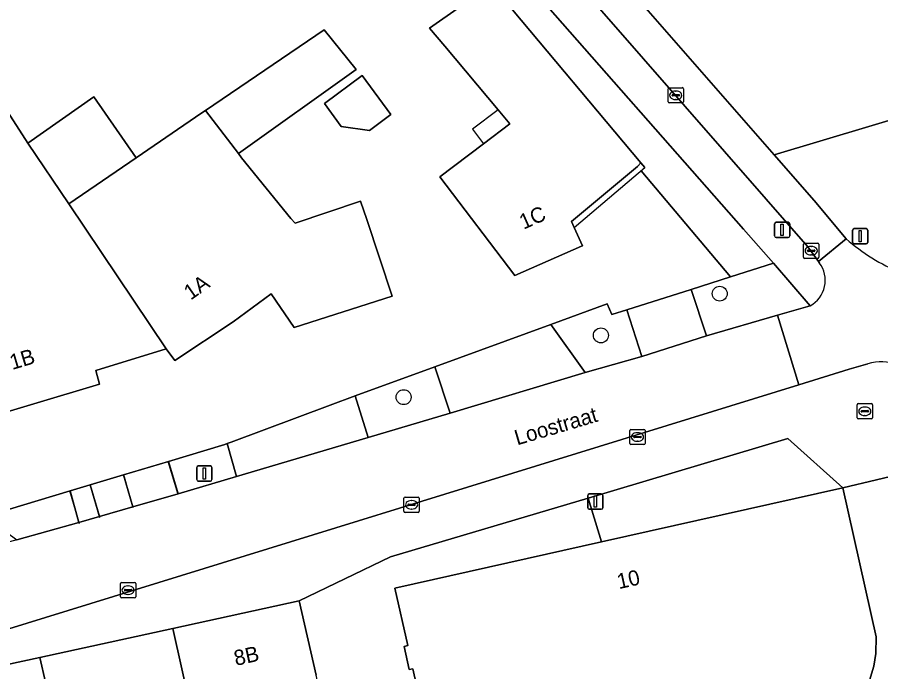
# Model space of a CAD drawing. Extents: x 162879 to 165540, y 384011 to 385181.
# Drawn here: x 164377.5 to 164434.1, y 384550 to 384592.9 of the extents above; entities that cross this region are included whole.
import ezdxf

# ---------------------------------------------------------------- set-up
doc = ezdxf.new("R2010")
doc.units = 0
for name, color, linetype in [('IMGEO_Boom', 7, 'Continuous'), ('IMGEO_Erf', 7, 'Continuous'), ('IMGEO_Fietspad_open', 7, 'Continuous'), ('IMGEO_Groenvoorziening', 7, 'Continuous'), ('IMGEO_Hek', 7, 'Continuous'), ('IMGEO_Kolk', 7, 'Continuous'), ('IMGEO_Lichtmast', 7, 'Continuous'), ('IMGEO_Openbare_ruimte_label', 7, 'Continuous'), ('IMGEO_Pand', 7, 'Continuous'), ('IMGEO_Pand_nummerreeks', 7, 'Continuous'), ('IMGEO_Pand_overbouw', 7, 'Continuous'), ('IMGEO_Rijbaan_lokaal_gesloten', 7, 'Continuous'), ('IMGEO_Verkeersbordpaal', 7, 'Continuous'), ('IMGEO_Voetpad_open', 7, 'Continuous')]:
    doc.layers.add(name, color=color, linetype=linetype)

msp = doc.modelspace()

# ---------------------------------------------------------------- linework, layer by layer
at = {"layer": 'IMGEO_Boom'}
for centre in [(164423.527, 384574.764), (164415.745, 384572.029), (164402.832, 384567.983)]:
    msp.add_circle(centre, 0.489, dxfattribs=at)
at = {"layer": 'IMGEO_Erf'}
for points in [[(164391.741, 384626.106), (164394.068, 384623.372), (164393.707, 384623.057), (164395.199, 384621.35), (164398.377, 384617.713), (164399.23, 384616.737), (164418.568, 384594.61), (164418.078, 384594.182), (164427.093, 384583.867), (164439.703, 384587.637), (164455.427, 384592.338), (164500, 384604.454), (164549.573, 384618.387)], [(164375.858, 384560.295), (164380.992, 384561.84), (164382.302, 384562.235), (164384.493, 384562.893), (164387.431, 384563.778), (164391.129, 384564.89), (164391.271, 384564.943), (164391.547, 384565.046), (164398.012, 384567.457), (164399.667, 384568.063), (164404.871, 384569.965), (164412.48, 384572.749), (164416.162, 384574.089), (164416.471, 384573.395), (164417.442, 384573.704), (164421.654, 384575.042), (164424.241, 384575.864), (164418.378, 384582.813), (164418.628, 384583.024), (164418.37, 384583.325), (164418.136, 384583.1), (164413.824, 384579.48), (164413.992, 384579.102), (164414.535, 384577.891), (164414.478, 384577.866), (164410.116, 384575.945), (164405.203, 384582.41), (164408.069, 384584.588), (164409.783, 384585.891), (164409.011, 384586.812), (164405.528, 384590.966), (164404.523, 384592.164), (164408.589, 384595.018)], [(164375.144, 384589.391), (164378.237, 384584.631), (164382.554, 384587.647), (164385.331, 384583.671), (164389.618, 384586.601), (164389.861, 384586.767), (164397.621, 384592.045), (164399.715, 384589.437), (164392.012, 384583.939), (164392.22, 384583.666), (164395.457, 384579.696), (164395.721, 384579.372), (164400.01, 384580.831), (164400.42, 384579.623), (164402.088, 384574.602), (164395.658, 384572.551), (164394.153, 384574.743), (164391.672, 384572.928), (164387.855, 384570.38), (164387.287, 384571.149), (164382.677, 384569.735), (164382.927, 384568.841), (164374.307, 384566.268)], [(164435.989, 384563.099), (164431.587, 384562.049), (164433.773, 384552.29), (164433.738, 384551.185), (164433.609, 384550.37), (164433.074, 384548.547)], [(164404.437, 384545.719), (164403.436, 384550.19), (164403.198, 384550.136), (164402.857, 384551.66), (164403.103, 384551.715), (164402.26, 384555.48), (164415.791, 384558.511), (164414.917, 384561.369), (164401.975, 384557.515), (164395.992, 384554.638), (164397.109, 384549.765)], [(164380.119, 384546.087), (164379.007, 384550.936), (164375.651, 384550.214)]]:
    msp.add_lwpolyline(points, dxfattribs=at)
msp.add_lwpolyline([(164400.12, 384589.047), (164402.004, 384586.499), (164400.602, 384585.462), (164398.75, 384585.719), (164397.643, 384587.216)], close=True, dxfattribs=at)
at = {"layer": 'IMGEO_Fietspad_open'}
msp.add_lwpolyline([(164418.078, 384594.182), (164404.035, 384610.25), (164402.314, 384608.718), (164429.286, 384577.838), (164429.988, 384576.87), (164431.808, 384578.35), (164429.719, 384580.862), (164427.093, 384583.867)], close=True, dxfattribs=at)
at = {"layer": 'IMGEO_Groenvoorziening'}
for points in [[(164410.838, 384595.218), (164409.395, 384594.054), (164418.37, 384583.325), (164418.628, 384583.024), (164418.378, 384582.813), (164424.241, 384575.864), (164427.049, 384576.756), (164425.088, 384578.989)], [(164427.049, 384576.756), (164424.241, 384575.864), (164421.654, 384575.042), (164422.659, 384571.99), (164427.299, 384573.345), (164429.447, 384573.973)], [(164417.442, 384573.704), (164416.471, 384573.395), (164416.162, 384574.089), (164412.48, 384572.749), (164414.711, 384569.595), (164418.418, 384570.637)], [(164404.871, 384569.965), (164399.667, 384568.063), (164400.519, 384565.336), (164405.884, 384566.935)], [(164391.271, 384564.943), (164391.129, 384564.89), (164387.431, 384563.778), (164388.061, 384561.657), (164391.889, 384562.782)], [(164384.493, 384562.893), (164382.302, 384562.235), (164382.918, 384560.157), (164385.108, 384560.796)], [(164380.992, 384561.84), (164375.858, 384560.295), (164376.037, 384559.702), (164377.506, 384558.632), (164381.569, 384559.781)]]:
    msp.add_lwpolyline(points, close=True, dxfattribs=at)
msp.add_lwpolyline([(164440.812, 384583.848), (164439.703, 384587.637), (164427.093, 384583.867), (164429.719, 384580.862), (164431.808, 384578.35)], dxfattribs=at)
msp.add_arc((164440.199, 384587.907), 12.718, 228.7159, 247.6308, dxfattribs=at)
at = {"layer": 'IMGEO_Hek'}
for points in [[(164405.884, 384566.935), (164404.871, 384569.965)], [(164400.519, 384565.336), (164399.667, 384568.063)], [(164391.889, 384562.782), (164391.271, 384564.943)], [(164388.069, 384561.606), (164387.408, 384563.771)], [(164385.136, 384560.734), (164384.512, 384562.899)], [(164381.618, 384559.69), (164380.981, 384561.837)], [(164382.933, 384560.08), (164382.302, 384562.235)]]:
    msp.add_lwpolyline(points, dxfattribs=at)
at = {"layer": 'IMGEO_Kolk'}
for p, q in [((164420.144, 384587.331), (164420.144, 384588.183)), ((164420.219, 384588.257), (164421.071, 384588.257)), ((164420.632, 384588.037), (164420.657, 384588.037)), ((164421.145, 384588.183), (164421.145, 384587.331)), ((164420.403, 384587.751), (164420.403, 384587.763)), ((164420.841, 384587.714), (164420.443, 384587.714)), ((164420.446, 384587.8), (164420.844, 384587.8)), ((164420.655, 384587.477), (164420.63, 384587.477)), ((164420.887, 384587.763), (164420.887, 384587.751)), ((164421.071, 384587.257), (164420.219, 384587.257)), ((164429.016, 384577.151), (164429.016, 384578.003)), ((164429.091, 384578.077), (164429.943, 384578.077)), ((164429.504, 384577.857), (164429.529, 384577.857)), ((164430.017, 384578.003), (164430.017, 384577.151)), ((164429.275, 384577.571), (164429.275, 384577.583)), ((164429.713, 384577.534), (164429.315, 384577.534)), ((164429.318, 384577.62), (164429.716, 384577.62)), ((164429.527, 384577.297), (164429.502, 384577.297)), ((164429.759, 384577.583), (164429.759, 384577.571)), ((164429.943, 384577.077), (164429.091, 384577.077)), ((164432.525, 384566.633), (164432.525, 384567.485)), ((164432.6, 384567.559), (164433.452, 384567.559)), ((164433.526, 384567.485), (164433.526, 384566.633)), ((164432.784, 384567.053), (164432.784, 384567.065)), ((164433.222, 384567.016), (164432.824, 384567.016)), ((164432.827, 384567.102), (164433.225, 384567.102)), ((164433.013, 384567.339), (164433.038, 384567.339)), ((164433.268, 384567.065), (164433.268, 384567.053)), ((164433.452, 384566.559), (164432.6, 384566.559)), ((164433.036, 384566.779), (164433.011, 384566.779)), ((164417.638, 384564.948), (164417.638, 384565.8)), ((164417.713, 384565.874), (164418.565, 384565.874)), ((164418.639, 384565.8), (164418.639, 384564.948)), ((164417.897, 384565.368), (164417.897, 384565.38)), ((164418.335, 384565.331), (164417.937, 384565.331)), ((164417.94, 384565.417), (164418.338, 384565.417)), ((164418.126, 384565.654), (164418.151, 384565.654)), ((164418.381, 384565.38), (164418.381, 384565.368)), ((164418.565, 384564.874), (164417.713, 384564.874)), ((164418.149, 384565.094), (164418.124, 384565.094)), ((164402.854, 384560.505), (164402.854, 384561.357)), ((164402.929, 384561.431), (164403.781, 384561.431)), ((164403.855, 384561.357), (164403.855, 384560.505)), ((164403.113, 384560.925), (164403.113, 384560.937)), ((164403.551, 384560.888), (164403.153, 384560.888)), ((164403.156, 384560.974), (164403.554, 384560.974)), ((164403.342, 384561.211), (164403.367, 384561.211)), ((164403.597, 384560.937), (164403.597, 384560.925)), ((164403.781, 384560.431), (164402.929, 384560.431)), ((164403.365, 384560.651), (164403.34, 384560.651)), ((164384.29, 384554.914), (164384.29, 384555.766)), ((164384.365, 384555.84), (164385.217, 384555.84)), ((164384.778, 384555.62), (164384.803, 384555.62)), ((164385.291, 384555.766), (164385.291, 384554.914)), ((164384.549, 384555.334), (164384.549, 384555.346)), ((164384.987, 384555.297), (164384.589, 384555.297)), ((164384.592, 384555.383), (164384.99, 384555.383)), ((164384.801, 384555.06), (164384.776, 384555.06)), ((164385.033, 384555.346), (164385.033, 384555.334)), ((164385.217, 384554.84), (164384.365, 384554.84))]:
    msp.add_line(p, q, dxfattribs=at)
for points in [[(164420.144, 384587.331), (164420.144, 384588.183)], [(164420.219, 384588.257), (164421.071, 384588.257)], [(164421.145, 384588.183), (164421.145, 384587.331)], [(164421.071, 384587.257), (164420.219, 384587.257)], [(164429.016, 384577.151), (164429.016, 384578.003)], [(164429.091, 384578.077), (164429.943, 384578.077)], [(164430.017, 384578.003), (164430.017, 384577.151)], [(164429.943, 384577.077), (164429.091, 384577.077)], [(164432.525, 384566.633), (164432.525, 384567.485)], [(164432.6, 384567.559), (164433.452, 384567.559)], [(164433.526, 384567.485), (164433.526, 384566.633)], [(164433.452, 384566.559), (164432.6, 384566.559)], [(164417.638, 384564.948), (164417.638, 384565.8)], [(164417.713, 384565.874), (164418.565, 384565.874)], [(164418.639, 384565.8), (164418.639, 384564.948)], [(164418.565, 384564.874), (164417.713, 384564.874)], [(164402.854, 384560.505), (164402.854, 384561.357)], [(164402.929, 384561.431), (164403.781, 384561.431)], [(164403.855, 384561.357), (164403.855, 384560.505)], [(164403.781, 384560.431), (164402.929, 384560.431)], [(164384.29, 384554.914), (164384.29, 384555.766)], [(164384.365, 384555.84), (164385.217, 384555.84)], [(164385.291, 384555.766), (164385.291, 384554.914)], [(164385.217, 384554.84), (164384.365, 384554.84)]]:
    msp.add_lwpolyline(points, dxfattribs=at)
for centre, radius, start, end in [((164420.221, 384588.181), 0.0765, 91.552, 178.448), ((164420.221, 384588.181), 0.0765, 91.552, 178.448), ((164421.069, 384588.181), 0.0765, 1.552, 88.448), ((164421.069, 384588.181), 0.0765, 1.552, 88.448), ((164420.221, 384587.333), 0.0765, 181.552, 268.448), ((164420.221, 384587.333), 0.0765, 181.552, 268.448), ((164420.443, 384587.76), 0.0403, 85.8775, 175.7526), ((164420.44, 384587.75), 0.0366, 178.938, 274.7102), ((164420.844, 384587.757), 0.043, 264.8664, 352.4533), ((164420.848, 384587.762), 0.0386, 1.7309, 96.639), ((164421.069, 384587.333), 0.0765, 271.552, 358.448), ((164421.069, 384587.333), 0.0765, 271.552, 358.448), ((164429.093, 384578.001), 0.0765, 91.552, 178.448), ((164429.093, 384578.001), 0.0765, 91.552, 178.448), ((164429.941, 384578.001), 0.0765, 1.552, 88.448), ((164429.941, 384578.001), 0.0765, 1.552, 88.448), ((164429.093, 384577.153), 0.0765, 181.552, 268.448), ((164429.093, 384577.153), 0.0765, 181.552, 268.448), ((164429.315, 384577.58), 0.0403, 85.8775, 175.7526), ((164429.312, 384577.57), 0.0366, 178.938, 274.7102), ((164429.716, 384577.577), 0.043, 264.8664, 352.4533), ((164429.72, 384577.582), 0.0386, 1.7309, 96.639), ((164429.941, 384577.153), 0.0765, 271.552, 358.448), ((164429.941, 384577.153), 0.0765, 271.552, 358.448), ((164432.602, 384567.483), 0.0765, 91.552, 178.448), ((164432.602, 384567.483), 0.0765, 91.552, 178.448), ((164433.45, 384567.483), 0.0765, 1.552, 88.448), ((164433.45, 384567.483), 0.0765, 1.552, 88.448), ((164432.824, 384567.062), 0.0403, 85.8775, 175.7526), ((164432.821, 384567.052), 0.0366, 178.938, 274.7102), ((164433.225, 384567.059), 0.043, 264.8664, 352.4533), ((164433.229, 384567.064), 0.0386, 1.7309, 96.639), ((164432.602, 384566.635), 0.0765, 181.552, 268.448), ((164432.602, 384566.635), 0.0765, 181.552, 268.448), ((164433.45, 384566.635), 0.0765, 271.552, 358.448), ((164433.45, 384566.635), 0.0765, 271.552, 358.448), ((164417.715, 384565.798), 0.0765, 91.552, 178.448), ((164417.715, 384565.798), 0.0765, 91.552, 178.448), ((164418.563, 384565.798), 0.0765, 1.552, 88.448), ((164418.563, 384565.798), 0.0765, 1.552, 88.448), ((164417.937, 384565.377), 0.0403, 85.8775, 175.7526), ((164417.934, 384565.367), 0.0366, 178.938, 274.7102), ((164418.338, 384565.374), 0.043, 264.8664, 352.4533), ((164418.342, 384565.379), 0.0386, 1.7309, 96.639), ((164417.715, 384564.95), 0.0765, 181.552, 268.448), ((164417.715, 384564.95), 0.0765, 181.552, 268.448), ((164418.563, 384564.95), 0.0765, 271.552, 358.448), ((164418.563, 384564.95), 0.0765, 271.552, 358.448), ((164402.931, 384561.355), 0.0765, 91.552, 178.448), ((164402.931, 384561.355), 0.0765, 91.552, 178.448), ((164403.779, 384561.355), 0.0765, 1.552, 88.448), ((164403.779, 384561.355), 0.0765, 1.552, 88.448), ((164403.153, 384560.934), 0.0403, 85.8775, 175.7526), ((164403.15, 384560.924), 0.0366, 178.938, 274.7102), ((164403.554, 384560.931), 0.043, 264.8664, 352.4533), ((164403.558, 384560.936), 0.0386, 1.7309, 96.639), ((164402.931, 384560.507), 0.0765, 181.552, 268.448), ((164402.931, 384560.507), 0.0765, 181.552, 268.448), ((164403.779, 384560.507), 0.0765, 271.552, 358.448), ((164403.779, 384560.507), 0.0765, 271.552, 358.448), ((164384.367, 384555.764), 0.0765, 91.552, 178.448), ((164384.367, 384555.764), 0.0765, 91.552, 178.448), ((164385.215, 384555.764), 0.0765, 1.552, 88.448), ((164385.215, 384555.764), 0.0765, 1.552, 88.448), ((164384.589, 384555.343), 0.0403, 85.8775, 175.7526), ((164384.586, 384555.333), 0.0366, 178.938, 274.7102), ((164384.99, 384555.34), 0.043, 264.8664, 352.4533), ((164384.994, 384555.345), 0.0386, 1.7309, 96.639), ((164384.367, 384554.916), 0.0765, 181.552, 268.448), ((164384.367, 384554.916), 0.0765, 181.552, 268.448), ((164385.215, 384554.916), 0.0765, 271.552, 358.448), ((164385.215, 384554.916), 0.0765, 271.552, 358.448)]:
    msp.add_arc(centre, radius, start, end, dxfattribs=at)
for centre, major_axis, ratio, start_param, end_param in [((164420.631, 384587.757), (-0.387, 0.002), 0.722429, 4.712389, 7.853982), ((164420.656, 384587.757), (-0.39, 0.002), 0.717154, 1.570796, 4.712389), ((164429.503, 384577.577), (-0.387, 0.002), 0.722429, 4.712389, 7.853982), ((164429.528, 384577.577), (-0.39, 0.002), 0.717154, 1.570796, 4.712389), ((164433.012, 384567.059), (-0.387, 0.002), 0.722429, 4.712389, 7.853982), ((164433.037, 384567.059), (-0.39, 0.002), 0.717154, 1.570796, 4.712389), ((164418.125, 384565.374), (-0.387, 0.002), 0.722429, 4.712389, 7.853982), ((164418.15, 384565.374), (-0.39, 0.002), 0.717154, 1.570796, 4.712389), ((164403.341, 384560.931), (-0.387, 0.002), 0.722429, 4.712389, 7.853982), ((164403.366, 384560.931), (-0.39, 0.002), 0.717154, 1.570796, 4.712389), ((164384.777, 384555.34), (-0.387, 0.002), 0.722429, 4.712389, 7.853982), ((164384.802, 384555.34), (-0.39, 0.002), 0.717154, 1.570796, 4.712389)]:
    msp.add_ellipse(centre, major_axis=major_axis, ratio=ratio, start_param=start_param, end_param=end_param, dxfattribs=at)
at = {"layer": 'IMGEO_Lichtmast'}
for p, q in [((164427.216, 384579.442), (164428.006, 384579.442)), ((164428.006, 384579.442), (164427.216, 384579.442)), ((164427.116, 384578.542), (164427.116, 384579.342)), ((164427.116, 384579.342), (164427.116, 384578.542)), ((164428.106, 384579.342), (164428.106, 384578.542)), ((164428.106, 384578.542), (164428.106, 384579.342)), ((164428.006, 384578.442), (164427.216, 384578.442)), ((164427.216, 384578.442), (164428.006, 384578.442)), ((164389.29, 384562.58), (164389.29, 384563.38)), ((164389.29, 384563.38), (164389.29, 384562.58)), ((164389.39, 384563.48), (164390.18, 384563.48)), ((164390.18, 384563.48), (164389.39, 384563.48)), ((164390.28, 384563.38), (164390.28, 384562.58)), ((164390.28, 384562.58), (164390.28, 384563.38)), ((164390.18, 384562.48), (164389.39, 384562.48)), ((164389.39, 384562.48), (164390.18, 384562.48)), ((164414.883, 384560.743), (164414.883, 384561.543)), ((164414.883, 384561.543), (164414.883, 384560.743)), ((164414.983, 384561.643), (164415.773, 384561.643)), ((164415.773, 384561.643), (164414.983, 384561.643)), ((164415.873, 384561.543), (164415.873, 384560.743)), ((164415.873, 384560.743), (164415.873, 384561.543)), ((164415.773, 384560.643), (164414.983, 384560.643)), ((164414.983, 384560.643), (164415.773, 384560.643))]:
    msp.add_line(p, q, dxfattribs=at)
for points in [[(164427.536, 384579.317), (164427.686, 384579.317), (164427.686, 384578.567), (164427.536, 384578.567), (164427.536, 384579.317)], [(164389.71, 384563.355), (164389.86, 384563.355), (164389.86, 384562.605), (164389.71, 384562.605), (164389.71, 384563.355)], [(164415.303, 384561.518), (164415.453, 384561.518), (164415.453, 384560.768), (164415.303, 384560.768), (164415.303, 384561.518)]]:
    msp.add_lwpolyline(points, dxfattribs=at)
for centre, start, end in [((164427.216, 384579.342), 90, 180), ((164427.216, 384579.342), 90, 180), ((164428.006, 384579.342), 0, 90), ((164428.006, 384579.342), 360, 90), ((164427.216, 384578.542), 180, 270), ((164427.216, 384578.542), 180, 270), ((164428.006, 384578.542), 270, 0), ((164428.006, 384578.542), 270, 0), ((164389.39, 384563.38), 90, 180), ((164389.39, 384563.38), 90, 180), ((164390.18, 384563.38), 0, 90), ((164390.18, 384563.38), 360, 90), ((164389.39, 384562.58), 180, 270), ((164389.39, 384562.58), 180, 270), ((164390.18, 384562.58), 270, 0), ((164390.18, 384562.58), 270, 0), ((164414.983, 384561.543), 90, 180), ((164414.983, 384561.543), 90, 180), ((164415.773, 384561.543), 0, 90), ((164415.773, 384561.543), 360, 90), ((164414.983, 384560.743), 180, 270), ((164414.983, 384560.743), 180, 270), ((164415.773, 384560.743), 270, 0), ((164415.773, 384560.743), 270, 0)]:
    msp.add_arc(centre, 0.1, start, end, dxfattribs=at)
at = {"layer": 'IMGEO_Pand'}
for points in [[(164409.395, 384594.054), (164408.589, 384595.018), (164404.523, 384592.164), (164405.528, 384590.966), (164409.011, 384586.812), (164409.783, 384585.891), (164408.069, 384584.588), (164405.203, 384582.41), (164410.116, 384575.945), (164414.478, 384577.866), (164414.535, 384577.891), (164413.992, 384579.102), (164413.824, 384579.48), (164418.136, 384583.1), (164418.37, 384583.325)], [(164392.012, 384583.939), (164399.715, 384589.437), (164397.621, 384592.045), (164389.861, 384586.767)], [(164378.237, 384584.631), (164375.144, 384589.391), (164373.989, 384586.583), (164372.087, 384581.958), (164373.518, 384579.807), (164376.223, 384575.739), (164371.905, 384574.431), (164373.175, 384570.123), (164372.398, 384569.321), (164372.932, 384567.459), (164374.035, 384567.211), (164374.307, 384566.268), (164382.927, 384568.841), (164382.677, 384569.735), (164387.287, 384571.149), (164380.91, 384580.649)], [(164398.75, 384585.719), (164400.602, 384585.462), (164402.004, 384586.499), (164400.12, 384589.047), (164397.643, 384587.216)], [(164378.237, 384584.631), (164380.91, 384580.649), (164385.331, 384583.671), (164382.554, 384587.647)], [(164380.91, 384580.649), (164387.287, 384571.149), (164387.855, 384570.38), (164391.672, 384572.928), (164394.153, 384574.743), (164395.658, 384572.551), (164402.088, 384574.602), (164400.42, 384579.623), (164400.01, 384580.831), (164395.721, 384579.372), (164395.457, 384579.696), (164392.22, 384583.666), (164392.012, 384583.939), (164389.861, 384586.767), (164389.618, 384586.601), (164385.331, 384583.671)], [(164431.587, 384562.049), (164415.791, 384558.511), (164402.26, 384555.48), (164403.103, 384551.715), (164402.857, 384551.66), (164403.198, 384550.136), (164403.436, 384550.19), (164404.437, 384545.719), (164418.438, 384548.855), (164419.065, 384547.286), (164420.151, 384545.592), (164421.705, 384544.565), (164422.786, 384544.5), (164425.501, 384544.655), (164427.312, 384544.603), (164428.967, 384544.823), (164429.756, 384545.146), (164430.454, 384545.603), (164433.074, 384548.547), (164433.609, 384550.37), (164433.738, 384551.185), (164433.773, 384552.29)], [(164397.109, 384549.765), (164395.992, 384554.638), (164387.714, 384552.838), (164389.531, 384544.716), (164390.22, 384541.635), (164390.331, 384541.14), (164394.251, 384542.037), (164393.434, 384545.609), (164397.812, 384546.611)], [(164387.714, 384552.838), (164379.007, 384550.936), (164380.119, 384546.087), (164380.887, 384542.733), (164381.581, 384539.703), (164390.22, 384541.635), (164389.531, 384544.716)]]:
    msp.add_lwpolyline(points, close=True, dxfattribs=at)
at = {"layer": 'IMGEO_Pand_overbouw'}
for points in [[(164408.069, 384584.588), (164409.783, 384585.891), (164409.011, 384586.812), (164407.343, 384585.544)], [(164418.37, 384583.325), (164418.136, 384583.1), (164413.824, 384579.48), (164413.992, 384579.102), (164418.628, 384583.024)]]:
    msp.add_lwpolyline(points, close=True, dxfattribs=at)
at = {"layer": 'IMGEO_Rijbaan_lokaal_gesloten'}
for points in [[(164431.808, 384578.35), (164429.988, 384576.87), (164430.06, 384576.771)], [(164429.447, 384573.973), (164427.299, 384573.345), (164428.697, 384568.797), (164432.004, 384569.82), (164433.228, 384570.172)], [(164428.697, 384568.797), (164427.299, 384573.345), (164422.659, 384571.99), (164418.418, 384570.637), (164414.711, 384569.595), (164405.884, 384566.935), (164400.519, 384565.336), (164391.889, 384562.782), (164388.061, 384561.657), (164385.108, 384560.796), (164382.918, 384560.157), (164381.569, 384559.781), (164377.506, 384558.632), (164376.553, 384558.382), (164374.599, 384557.869)], [(164373.701, 384551.792), (164428.697, 384568.797)]]:
    msp.add_lwpolyline(points, dxfattribs=at)
for centre, radius, start, end in [((164440.199, 384587.907), 12.718, 228.7159, 247.6308), ((164428.547, 384575.636), 1.891, 298.4196, 36.8656), ((164434.154, 384566.673), 3.619, 43.0133, 104.8165)]:
    msp.add_arc(centre, radius, start, end, dxfattribs=at)
at = {"layer": 'IMGEO_Verkeersbordpaal'}
for p, q in [((164432.227, 384578.125), (164432.227, 384578.925)), ((164432.227, 384578.925), (164432.227, 384578.125)), ((164432.327, 384579.025), (164433.117, 384579.025)), ((164433.117, 384579.025), (164432.327, 384579.025)), ((164433.217, 384578.925), (164433.217, 384578.125)), ((164433.217, 384578.125), (164433.217, 384578.925)), ((164433.117, 384578.025), (164432.327, 384578.025)), ((164432.327, 384578.025), (164433.117, 384578.025))]:
    msp.add_line(p, q, dxfattribs=at)
msp.add_lwpolyline([(164432.647, 384578.9), (164432.797, 384578.9), (164432.797, 384578.15), (164432.647, 384578.15), (164432.647, 384578.9)], dxfattribs=at)
for centre, start, end in [((164432.327, 384578.925), 90, 180), ((164432.327, 384578.925), 90, 180), ((164433.117, 384578.925), 0, 90), ((164433.117, 384578.925), 360, 90), ((164432.327, 384578.125), 180, 270), ((164432.327, 384578.125), 180, 270), ((164433.117, 384578.125), 270, 0), ((164433.117, 384578.125), 270, 0)]:
    msp.add_arc(centre, 0.1, start, end, dxfattribs=at)
at = {"layer": 'IMGEO_Voetpad_open'}
for points in [[(164402.314, 384608.718), (164400.445, 384607.054), (164410.054, 384596.111), (164410.838, 384595.218), (164425.088, 384578.989), (164427.049, 384576.756), (164429.447, 384573.973)], [(164430.06, 384576.771), (164429.988, 384576.87), (164429.286, 384577.838), (164402.314, 384608.718)], [(164433.228, 384570.172), (164432.004, 384569.82), (164428.697, 384568.797)], [(164428.697, 384568.797), (164373.701, 384551.792)], [(164375.651, 384550.214), (164379.007, 384550.936), (164387.714, 384552.838), (164395.992, 384554.638), (164401.975, 384557.515), (164414.917, 384561.369), (164427.986, 384565.282), (164431.587, 384562.049), (164435.989, 384563.099)]]:
    msp.add_lwpolyline(points, dxfattribs=at)
for points in [[(164421.654, 384575.042), (164417.442, 384573.704), (164418.418, 384570.637), (164422.659, 384571.99)], [(164412.48, 384572.749), (164404.871, 384569.965), (164405.884, 384566.935), (164414.711, 384569.595)], [(164399.667, 384568.063), (164398.012, 384567.457), (164391.547, 384565.046), (164391.271, 384564.943), (164391.889, 384562.782), (164400.519, 384565.336)], [(164414.917, 384561.369), (164415.791, 384558.511), (164431.587, 384562.049), (164427.986, 384565.282)], [(164387.431, 384563.778), (164384.493, 384562.893), (164385.108, 384560.796), (164388.061, 384561.657)], [(164382.302, 384562.235), (164380.992, 384561.84), (164381.569, 384559.781), (164382.918, 384560.157)]]:
    msp.add_lwpolyline(points, close=True, dxfattribs=at)
for centre, radius, start, end in [((164428.547, 384575.636), 1.891, 298.4196, 36.8656), ((164434.154, 384566.673), 3.619, 43.0133, 104.8165)]:
    msp.add_arc(centre, radius, start, end, dxfattribs=at)

# ---------------------------------------------------------------- texts
at = {"layer": 'IMGEO_Openbare_ruimte_label'}
msp.add_text('Loostraat', height=1, rotation=16.4962, dxfattribs=at).set_placement((164410.263, 384564.82))
at = {"layer": 'IMGEO_Pand_nummerreeks'}
for s, rotation, p in [('1C', 23.7663, (164410.681, 384578.948)), ('1A', 34.992, (164388.889, 384574.309)), ('1B', 16.6199, (164377.213, 384569.765)), ('10', 12.6254, (164416.926, 384555.404)), ('8B', 12.2899, (164391.844, 384550.381))]:
    msp.add_text(s, height=1, rotation=rotation, dxfattribs=at).set_placement(p)

doc.saveas('drawing.dxf')
